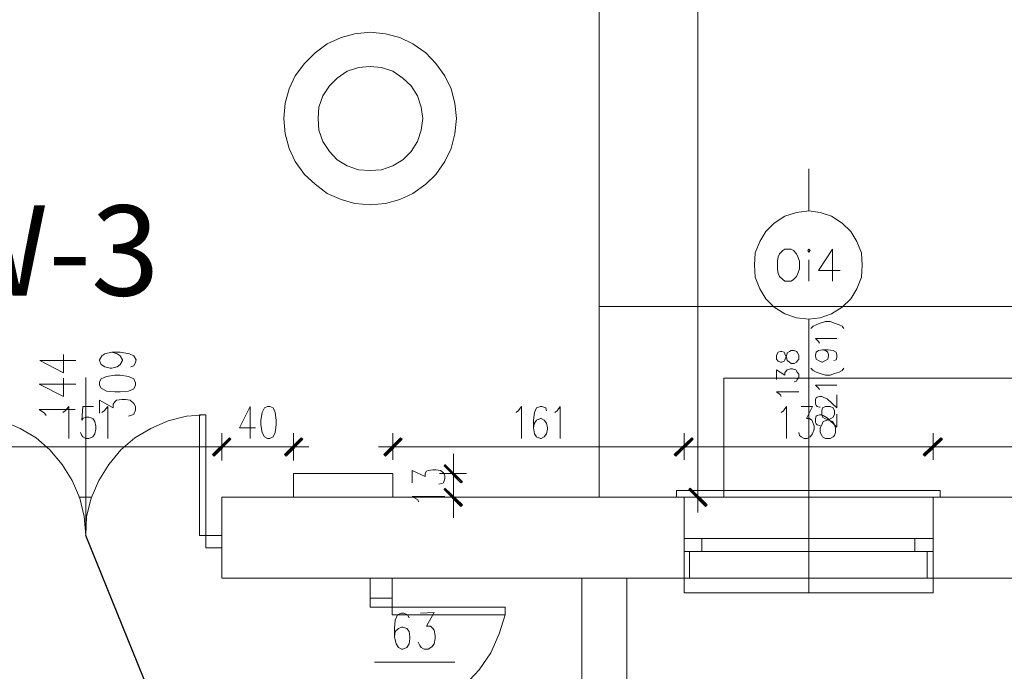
# Model space of a CAD drawing. Header units: inches. Extents: x -1441 to 3871, y -4351 to 2413.
# Tile 262 of 308: x 814 to 1360, y 1529 to 1891. Entities that reach past the tile are written whole.
import ezdxf

# ---------------------------------------------------------------- set-up
doc = ezdxf.new("R2010")
doc.units = ezdxf.units.IN
doc.header["$MEASUREMENT"] = 0
for name, color, linetype in [('at_Entity', 7, 'Continuous'), ('at_Rect', 7, 'Continuous'), ('at_Solid', 7, 'Continuous')]:
    doc.layers.add(name, color=color, linetype=linetype)

msp = doc.modelspace()

# ---------------------------------------------------------------- hatches: boundary and pattern name
at = {"layer": 'at_Solid', "lineweight": 15}
for points in [[(921.13274, 1649.61769), (921.98187, 1648.75901), (930.4494, 1658.92004)], [(930.4494, 1658.92004), (921.98187, 1648.75901), (921.13274, 1649.61769)], [(921.98187, 1648.75901), (930.4494, 1658.92004), (931.29377, 1658.06136)], [(931.29377, 1658.06136), (930.4494, 1658.92004), (921.98187, 1648.75901)], [(970.23486, 1658.92004), (961.7721, 1648.75901), (960.92296, 1649.61769)], [(971.084, 1658.06136), (970.23486, 1658.92004), (961.7721, 1648.75901)], [(1015.95474, 1649.61769), (1016.79911, 1648.75901), (1025.26663, 1658.92004)], [(1016.79911, 1648.75901), (1025.26663, 1658.92004), (1026.111, 1658.06136)], [(1186.53607, 1658.92004), (1177.64875, 1648.75901), (1176.80438, 1649.61769)], [(1177.22418, 1649.61769), (1177.64875, 1648.75901), (1186.53607, 1658.92004)], [(1187.38521, 1658.06136), (1186.53607, 1658.92004), (1177.64875, 1648.75901)], [(1177.64875, 1648.75901), (1186.53607, 1658.92004), (1187.38521, 1658.06136)], [(1324.53054, 1658.92004), (1315.63845, 1648.75901), (1314.79408, 1649.61769)], [(1315.21865, 1649.61769), (1315.63845, 1648.75901), (1324.53054, 1658.92004)], [(1325.37491, 1658.06136), (1324.53054, 1658.92004), (1315.63845, 1648.75901)], [(1315.63845, 1648.75901), (1324.53054, 1658.92004), (1325.37491, 1658.06136)], [(1059.55177, 1634.39999), (1049.39074, 1643.273), (1049.81531, 1644.13168)], [(1058.70264, 1633.97065), (1059.55177, 1634.39999), (1049.39074, 1643.273)], [(1049.81531, 1631.01298), (1049.39074, 1630.1543), (1059.55177, 1621.66292)], [(1195.0036, 1621.66292), (1184.84257, 1630.1543), (1185.69171, 1631.01298)], [(1049.39074, 1630.1543), (1059.55177, 1621.66292), (1058.70264, 1620.85194)], [(1194.15446, 1620.85194), (1195.0036, 1621.66292), (1184.84257, 1630.1543)]]:
    msp.add_hatch(color=7, dxfattribs=at).paths.add_polyline_path(points)

# ---------------------------------------------------------------- linework, layer by layer
msp.add_lwpolyline([(1178.07332, 417.41346), (1178.91768, 794.13497), (850.86895, 1604.72786)])
at = {"layer": 'at_Entity', "color": 7, "lineweight": 15}
for p, q in [((1135.32065, 2218.9218), (1135.32065, 1625.90861)), ((1189.92309, 1631.39461), (1189.92309, 2213.00646)), ((999.86882, 1882.84442), (992.24566, 1880.74543)), ((1008.33158, 1883.7031), (999.86882, 1882.84442)), ((1016.79911, 1882.84442), (1008.33158, 1883.7031)), ((1024.84207, 1880.74543), (1016.79911, 1882.84442)), ((984.62727, 1877.35842), (977.85802, 1872.25405)), ((992.24566, 1880.74543), (984.62727, 1877.35842)), ((1032.03589, 1877.35842), (1024.84207, 1880.74543)), ((1039.23448, 1872.25405), (1032.03589, 1877.35842)), ((977.85802, 1872.25405), (971.92836, 1866.3387)), ((1044.73479, 1866.3387), (1039.23448, 1872.25405)), ((971.92836, 1866.3387), (966.85262, 1859.56468)), ((1049.81531, 1859.56468), (1044.73479, 1866.3387)), ((995.63267, 1862.09301), (990.13236, 1858.27666)), ((1001.98212, 1864.23971), (995.63267, 1862.09301)), ((1008.33158, 1864.66905), (1001.98212, 1864.23971)), ((1014.68103, 1864.23971), (1008.33158, 1864.66905)), ((1021.03049, 1862.09301), (1014.68103, 1864.23971)), ((1026.53557, 1858.27666), (1021.03049, 1862.09301)), ((966.85262, 1859.56468), (963.46561, 1852.36132)), ((990.13236, 1858.27666), (985.90098, 1854.07868)), ((1031.19152, 1854.07868), (1026.53557, 1858.27666)), ((1053.20232, 1852.36132), (1049.81531, 1859.56468)), ((963.46561, 1852.36132), (961.34753, 1844.34698)), ((985.90098, 1854.07868), (982.0894, 1848.54497)), ((1034.57376, 1848.54497), (1031.19152, 1854.07868)), ((1055.3204, 1844.34698), (1053.20232, 1852.36132)), ((961.34753, 1844.34698), (960.50316, 1835.8556)), ((982.0894, 1848.54497), (979.97132, 1842.20028)), ((1036.69183, 1842.20028), (1034.57376, 1848.54497)), ((1056.16476, 1835.8556), (1055.3204, 1844.34698)), ((979.97132, 1842.20028), (979.55152, 1835.8556)), ((1037.54097, 1835.8556), (1036.69183, 1842.20028)), ((960.50316, 1835.8556), (961.34753, 1827.41193)), ((979.55152, 1835.8556), (979.97132, 1829.51092)), ((1036.69183, 1829.51092), (1037.54097, 1835.8556)), ((1055.3204, 1827.41193), (1056.16476, 1835.8556)), ((961.34753, 1827.41193), (963.46561, 1819.34988)), ((979.97132, 1829.51092), (982.0894, 1823.16624)), ((1034.57376, 1823.16624), (1036.69183, 1829.51092)), ((1053.20232, 1819.34988), (1055.3204, 1827.41193)), ((982.0894, 1823.16624), (985.90098, 1817.68023)), ((1031.19152, 1817.68023), (1034.57376, 1823.16624)), ((963.46561, 1819.34988), (966.85262, 1812.14652)), ((985.90098, 1817.68023), (990.13236, 1813.0052)), ((1026.53557, 1813.0052), (1031.19152, 1817.68023)), ((1049.81531, 1812.14652), (1053.20232, 1819.34988)), ((966.85262, 1812.14652), (971.92836, 1804.94316)), ((990.13236, 1813.0052), (995.63267, 1809.61819)), ((1021.03049, 1809.61819), (1026.53557, 1813.0052)), ((1044.73479, 1804.94316), (1049.81531, 1812.14652)), ((995.63267, 1809.61819), (1001.98212, 1807.5192)), ((1001.98212, 1807.5192), (1008.33158, 1807.08986)), ((1008.33158, 1807.08986), (1014.68103, 1807.5192)), ((1014.68103, 1807.5192), (1021.03049, 1809.61819)), ((1251.29955, 1784.6688), (1251.29955, 1807.94854)), ((971.92836, 1804.94316), (977.85802, 1799.45716)), ((1039.23448, 1799.45716), (1044.73479, 1804.94316)), ((977.85802, 1799.45716), (984.62727, 1794.40049)), ((984.62727, 1794.40049), (992.24566, 1791.01348)), ((1024.84207, 1791.01348), (1032.03589, 1794.40049)), ((1032.03589, 1794.40049), (1039.23448, 1799.45716)), ((992.24566, 1791.01348), (999.86882, 1788.86678)), ((1016.79911, 1788.86678), (1024.84207, 1791.01348)), ((999.86882, 1788.86678), (1008.33158, 1788.05581)), ((1008.33158, 1788.05581), (1016.79911, 1788.86678)), ((1238.18084, 1781.66342), (1244.52552, 1783.81012)), ((1244.52552, 1783.81012), (1251.29955, 1784.6688)), ((1251.29955, 1784.6688), (1257.649, 1783.81012)), ((1257.649, 1783.81012), (1263.99845, 1781.66342)), ((1232.25118, 1777.89478), (1238.18084, 1781.66342)), ((1263.99845, 1781.66342), (1269.92334, 1777.89478)), ((1224.20823, 1767.73374), (1227.59524, 1773.21975)), ((1227.59524, 1773.21975), (1232.25118, 1777.89478)), ((1269.92334, 1777.89478), (1274.57928, 1773.21975)), ((1274.57928, 1773.21975), (1277.9663, 1767.73374)), ((1221.67035, 1761.38906), (1224.20823, 1767.73374)), ((1277.9663, 1767.73374), (1280.50894, 1761.38906)), ((1236.9119, 1762.62937), (1235.21363, 1760.95972)), ((1238.18084, 1763.48805), (1236.9119, 1762.62937)), ((1241.56308, 1763.48805), (1238.18084, 1763.48805)), ((1242.83679, 1762.62937), (1241.56308, 1763.48805)), ((1244.52552, 1760.95972), (1242.83679, 1762.62937)), ((1251.29955, 1763.48805), (1250.87975, 1762.62937)), ((1250.87975, 1762.62937), (1251.29955, 1761.77069)), ((1252.14868, 1762.62937), (1251.29955, 1763.48805)), ((1251.29955, 1761.77069), (1252.14868, 1762.62937)), ((1264.42302, 1763.48805), (1256.80463, 1751.60966)), ((1264.42302, 1763.48805), (1264.42302, 1745.69432)), ((1221.24578, 1754.61504), (1221.67035, 1761.38906)), ((1234.36926, 1759.24236), (1233.94469, 1756.71403)), ((1233.94469, 1756.71403), (1233.94469, 1752.46834)), ((1235.21363, 1760.95972), (1234.36926, 1759.24236)), ((1245.37466, 1759.24236), (1244.52552, 1760.95972)), ((1246.21903, 1756.71403), (1245.37466, 1759.24236)), ((1246.21903, 1752.46834), (1246.21903, 1756.71403)), ((1251.29955, 1757.57271), (1251.29955, 1745.69432)), ((1280.50894, 1761.38906), (1280.92874, 1754.61504)), ((1221.67035, 1747.84101), (1221.24578, 1754.61504)), ((1233.94469, 1752.46834), (1234.36926, 1749.94001)), ((1245.37466, 1749.94001), (1246.21903, 1752.46834)), ((1256.80463, 1751.60966), (1268.6544, 1751.60966)), ((1280.92874, 1754.61504), (1280.50894, 1747.84101)), ((1224.20823, 1741.44863), (1221.67035, 1747.84101)), ((1234.36926, 1749.94001), (1235.21363, 1748.22265)), ((1235.21363, 1748.22265), (1236.9119, 1746.55299)), ((1236.9119, 1746.55299), (1238.18084, 1745.69432)), ((1238.18084, 1745.69432), (1241.56308, 1745.69432)), ((1241.56308, 1745.69432), (1242.83679, 1746.55299)), ((1242.83679, 1746.55299), (1244.52552, 1748.22265)), ((1244.52552, 1748.22265), (1245.37466, 1749.94001)), ((1280.50894, 1747.84101), (1277.9663, 1741.44863)), ((1227.59524, 1735.96262), (1224.20823, 1741.44863)), ((1277.9663, 1741.44863), (1274.57928, 1735.96262)), ((1232.25118, 1731.3353), (1227.59524, 1735.96262)), ((1274.57928, 1735.96262), (1269.92334, 1731.3353)), ((2146.1336, 1731.71693), (1135.32065, 1731.71693)), ((1238.18084, 1727.51895), (1232.25118, 1731.3353)), ((1269.92334, 1731.3353), (1263.99845, 1727.51895)), ((1244.52552, 1725.37225), (1238.18084, 1727.51895)), ((1251.29955, 1724.56127), (1244.52552, 1725.37225)), ((1257.649, 1725.37225), (1251.29955, 1724.56127)), ((1251.29955, 1573.00445), (1251.29955, 1724.56127)), ((1263.99845, 1727.51895), (1257.649, 1725.37225)), ((1252.56848, 1719.45691), (1253.84219, 1720.74492)), ((1253.84219, 1720.74492), (1255.53092, 1721.5559)), ((1255.53092, 1721.5559), (1257.649, 1722.41458)), ((1257.649, 1722.41458), (1260.61144, 1723.27326)), ((1260.61144, 1723.27326), (1263.15408, 1723.27326)), ((1263.15408, 1723.27326), (1265.69196, 1722.41458)), ((1265.69196, 1722.41458), (1268.2346, 1721.5559)), ((1268.2346, 1721.5559), (1269.92334, 1720.74492)), ((1269.92334, 1720.74492), (1270.77247, 1719.45691)), ((1256.80463, 1712.25354), (1255.11113, 1713.9709)), ((1255.11113, 1713.9709), (1266.96089, 1713.9709)), ((1240.71871, 1706.76754), (1241.56308, 1707.19688)), ((1241.56308, 1707.19688), (1243.25659, 1707.19688)), ((1243.25659, 1707.19688), (1244.52552, 1706.76754)), ((1255.53092, 1706.3382), (1256.80463, 1707.19688)), ((1257.2292, 1711.39486), (1256.80463, 1712.25354)), ((1256.80463, 1707.19688), (1258.91794, 1707.62622)), ((1258.91794, 1707.62622), (1260.61144, 1707.19688)), ((1258.91794, 1707.62622), (1261.88515, 1707.62622)), ((1260.61144, 1707.19688), (1261.88515, 1706.3382)), ((1261.88515, 1707.62622), (1264.84759, 1707.19688)), ((1264.84759, 1707.19688), (1266.53633, 1706.3382)), ((838.59461, 1694.88915), (838.59461, 1705.05018)), ((858.48734, 1702.09251), (859.75628, 1704.23921)), ((858.48734, 1701.66317), (858.48734, 1702.09251)), ((859.75628, 1704.23921), (861.44978, 1705.47952)), ((861.44978, 1705.47952), (865.26136, 1706.3382)), ((865.26136, 1706.3382), (868.2238, 1705.47952)), ((865.26136, 1706.3382), (869.91731, 1706.3382)), ((868.2238, 1705.47952), (869.91731, 1704.23921)), ((869.91731, 1706.3382), (874.99783, 1705.47952)), ((869.91731, 1704.23921), (871.18625, 1702.09251)), ((871.18625, 1702.09251), (871.18625, 1701.66317)), ((874.99783, 1705.47952), (877.5357, 1704.23921)), ((877.5357, 1704.23921), (878.80464, 1702.09251)), ((878.80464, 1702.09251), (878.38484, 1700.8522)), ((1234.36926, 1706.3382), (1233.52012, 1704.66855)), ((1233.52012, 1704.66855), (1233.52012, 1702.52185)), ((1233.52012, 1702.52185), (1234.36926, 1701.28153)), ((1235.6382, 1706.76754), (1234.36926, 1706.3382)), ((1236.48256, 1706.76754), (1235.6382, 1706.76754)), ((1237.75627, 1706.3382), (1236.48256, 1706.76754)), ((1238.18084, 1705.47952), (1237.75627, 1706.3382)), ((1237.75627, 1701.28153), (1238.18084, 1702.09251)), ((1239.02521, 1703.38053), (1238.18084, 1705.47952)), ((1238.18084, 1702.09251), (1239.02521, 1704.23921)), ((1239.02521, 1704.23921), (1239.44978, 1705.90886)), ((1239.44978, 1701.66317), (1239.02521, 1703.38053)), ((1239.44978, 1705.90886), (1240.71871, 1706.76754)), ((1244.52552, 1706.76754), (1244.95009, 1706.3382)), ((1244.95009, 1706.3382), (1245.79923, 1704.66855)), ((1245.79923, 1702.52185), (1244.95009, 1701.28153)), ((1245.79923, 1704.66855), (1245.79923, 1702.52185)), ((1255.11113, 1704.66855), (1255.53092, 1706.3382)), ((1255.11113, 1704.23921), (1255.11113, 1704.66855)), ((1255.53092, 1702.52185), (1255.11113, 1704.23921)), ((1256.80463, 1701.66317), (1255.53092, 1702.52185)), ((1261.88515, 1702.52185), (1260.61144, 1701.66317)), ((1261.88515, 1706.3382), (1262.30495, 1704.66855)), ((1262.30495, 1704.23921), (1261.88515, 1702.52185)), ((1262.30495, 1704.66855), (1262.30495, 1704.23921)), ((1266.53633, 1702.09251), (1265.26739, 1701.66317)), ((1266.53633, 1706.3382), (1266.96089, 1704.66855)), ((1266.96089, 1703.38053), (1266.53633, 1702.09251)), ((1266.96089, 1704.66855), (1266.96089, 1703.38053)), ((825.47113, 1701.66317), (838.59461, 1694.88915)), ((825.47113, 1701.66317), (845.36863, 1701.66317)), ((859.33648, 1699.56418), (858.48734, 1701.66317)), ((861.44978, 1698.27616), (859.33648, 1699.56418)), ((864.41699, 1697.46518), (861.44978, 1698.27616)), ((865.26136, 1697.46518), (864.41699, 1697.46518)), ((868.2238, 1698.27616), (865.26136, 1697.46518)), ((869.91731, 1699.56418), (868.2238, 1698.27616)), ((871.18625, 1701.66317), (869.91731, 1699.56418)), ((877.5357, 1698.7055), (875.84219, 1698.27616)), ((878.38484, 1700.8522), (877.5357, 1698.7055)), ((1233.52012, 1691.1205), (1233.52012, 1696.60651)), ((1233.52012, 1696.60651), (1238.18084, 1693.64883)), ((1234.36926, 1701.28153), (1235.6382, 1700.8522)), ((1235.6382, 1700.8522), (1236.48256, 1700.8522)), ((1236.48256, 1700.8522), (1237.75627, 1701.28153)), ((1239.02521, 1696.17717), (1239.44978, 1696.60651)), ((1240.71871, 1700.8522), (1239.44978, 1701.66317)), ((1239.44978, 1696.60651), (1241.14328, 1697.03584)), ((1241.56308, 1699.99352), (1240.71871, 1700.8522)), ((1241.14328, 1697.03584), (1242.41222, 1697.03584)), ((1243.25659, 1699.99352), (1241.56308, 1699.99352)), ((1242.41222, 1697.03584), (1244.10572, 1696.60651)), ((1244.52552, 1700.8522), (1243.25659, 1699.99352)), ((1244.10572, 1696.60651), (1244.95009, 1695.31849)), ((1244.95009, 1701.28153), (1244.52552, 1700.8522)), ((1252.56848, 1697.46518), (1253.84219, 1696.17717)), ((1258.49814, 1700.8522), (1256.80463, 1701.66317)), ((1258.91794, 1700.8522), (1258.49814, 1700.8522)), ((1260.61144, 1701.66317), (1258.91794, 1700.8522)), ((1269.92334, 1696.17717), (1270.77247, 1697.46518)), ((838.59461, 1681.77044), (838.59461, 1691.93148)), ((850.86895, 1604.72786), (850.86895, 1692.36082)), ((859.33648, 1691.50214), (858.48734, 1689.83248)), ((862.29892, 1692.79015), (859.33648, 1691.50214)), ((866.95487, 1693.64883), (862.29892, 1692.79015)), ((869.91731, 1693.64883), (866.95487, 1693.64883)), ((874.57326, 1692.79015), (869.91731, 1693.64883)), ((877.5357, 1691.50214), (874.57326, 1692.79015)), ((878.38484, 1689.40314), (877.5357, 1691.50214)), ((1204.3155, 1691.93148), (2080.94556, 1691.93148)), ((1204.3155, 1691.93148), (1204.3155, 1625.90861)), ((1238.18084, 1694.88915), (1239.02521, 1696.17717)), ((1238.18084, 1693.64883), (1238.18084, 1694.88915)), ((1244.95009, 1691.1205), (1244.52552, 1690.26182)), ((1244.95009, 1695.31849), (1245.79923, 1694.07817)), ((1245.79923, 1692.36082), (1244.95009, 1691.1205)), ((1245.79923, 1694.07817), (1245.79923, 1692.36082)), ((1253.84219, 1696.17717), (1255.53092, 1695.31849)), ((1255.53092, 1695.31849), (1257.649, 1694.50751)), ((1257.649, 1694.50751), (1260.61144, 1693.64883)), ((1260.61144, 1693.64883), (1263.15408, 1693.64883)), ((1263.15408, 1693.64883), (1265.69196, 1694.50751)), ((1265.69196, 1694.50751), (1268.2346, 1695.31849)), ((1268.2346, 1695.31849), (1269.92334, 1696.17717)), ((825.05134, 1688.54446), (838.59461, 1681.77044)), ((825.05134, 1688.54446), (845.36863, 1688.54446)), ((858.48734, 1689.83248), (858.48734, 1688.11512)), ((858.48734, 1688.11512), (859.33648, 1686.44547)), ((859.33648, 1686.44547), (862.29892, 1684.72811)), ((874.57326, 1684.72811), (877.5357, 1686.01613)), ((877.5357, 1686.01613), (878.38484, 1688.11512)), ((878.38484, 1688.11512), (878.38484, 1689.40314)), ((1244.52552, 1690.26182), (1243.25659, 1689.83248)), ((1256.80463, 1686.44547), (1255.11113, 1688.11512)), ((1255.11113, 1688.11512), (1266.96089, 1688.11512)), ((1257.2292, 1685.58679), (1256.80463, 1686.44547)), ((862.29892, 1684.72811), (866.95487, 1684.34648)), ((866.95487, 1684.34648), (869.91731, 1684.34648)), ((867.79923, 1679.67145), (870.76168, 1680.10079)), ((869.91731, 1684.34648), (874.57326, 1684.72811)), ((870.76168, 1680.10079), (872.87975, 1680.10079)), ((872.87975, 1680.10079), (875.42239, 1679.67145)), ((1235.6382, 1682.62912), (1233.52012, 1684.34648)), ((1233.52012, 1684.34648), (1245.79923, 1684.34648)), ((1236.06277, 1681.77044), (1235.6382, 1682.62912)), ((1255.11113, 1680.10079), (1255.53092, 1680.95947)), ((1255.11113, 1677.95409), (1255.11113, 1680.10079)), ((1255.53092, 1680.95947), (1255.95549, 1681.3411)), ((1255.95549, 1681.3411), (1257.2292, 1681.77044)), ((1257.2292, 1681.77044), (1258.49814, 1681.77044)), ((1258.49814, 1681.77044), (1259.3425, 1681.3411)), ((1259.3425, 1681.3411), (1261.46058, 1680.53013)), ((1261.46058, 1680.53013), (1266.96089, 1675.42576)), ((1266.96089, 1675.42576), (1266.96089, 1682.62912)), ((828.01378, 1672.46809), (825.05134, 1674.61478)), ((825.05134, 1674.61478), (844.94406, 1674.61478)), ((839.43898, 1673.75611), (841.55705, 1676.28444)), ((841.55705, 1676.28444), (841.55705, 1658.4907)), ((849.17544, 1676.28444), (848.75087, 1668.65174)), ((855.1051, 1676.28444), (849.17544, 1676.28444)), ((858.48734, 1672.46809), (858.48734, 1679.67145)), ((858.48734, 1679.67145), (866.1105, 1675.42576)), ((861.02998, 1673.75611), (863.14329, 1676.28444)), ((863.14329, 1676.28444), (863.14329, 1658.4907)), ((866.1105, 1677.57246), (866.95487, 1678.81277)), ((866.1105, 1675.42576), (866.1105, 1677.57246)), ((866.95487, 1678.81277), (867.79923, 1679.67145)), ((875.42239, 1679.67145), (877.5357, 1677.95409)), ((877.5357, 1677.95409), (878.38484, 1676.28444)), ((878.38484, 1676.28444), (878.38484, 1674.18544)), ((941.8746, 1676.28444), (935.94972, 1664.45375)), ((941.8746, 1676.28444), (941.8746, 1658.4907)), ((949.91756, 1675.42576), (948.64862, 1672.89743)), ((951.61107, 1676.28444), (949.91756, 1675.42576)), ((952.88, 1676.28444), (951.61107, 1676.28444)), ((954.57351, 1675.42576), (952.88, 1676.28444)), ((955.84722, 1672.89743), (954.57351, 1675.42576)), ((1090.4499, 1673.75611), (1092.14341, 1676.28444)), ((1092.14341, 1676.28444), (1092.14341, 1658.4907)), ((1100.61094, 1675.42576), (1099.342, 1672.89743)), ((1102.72424, 1676.28444), (1100.61094, 1675.42576)), ((1103.57338, 1676.28444), (1102.72424, 1676.28444)), ((1105.69145, 1675.42576), (1103.57338, 1676.28444)), ((1106.11125, 1673.75611), (1105.69145, 1675.42576)), ((1112.03614, 1673.75611), (1113.72964, 1676.28444)), ((1113.72964, 1676.28444), (1113.72964, 1658.4907)), ((1237.3317, 1673.75611), (1239.02521, 1676.28444)), ((1239.02521, 1676.28444), (1239.02521, 1658.4907)), ((1247.06817, 1676.28444), (1253.41762, 1676.28444)), ((1253.41762, 1676.28444), (1250.03061, 1669.51042)), ((1255.53092, 1676.71378), (1255.11113, 1677.95409)), ((1255.95549, 1676.28444), (1255.53092, 1676.71378)), ((1257.2292, 1675.8551), (1255.95549, 1676.28444)), ((1257.649, 1675.8551), (1257.2292, 1675.8551)), ((1258.91794, 1675.42576), (1258.49814, 1673.75611)), ((1260.61144, 1676.28444), (1258.91794, 1675.42576)), ((1263.15408, 1676.28444), (1260.61144, 1676.28444)), ((1264.84759, 1675.42576), (1263.15408, 1676.28444)), ((1265.69196, 1673.75611), (1264.84759, 1675.42576)), ((828.85815, 1671.22777), (828.01378, 1672.46809)), ((838.17004, 1672.89743), (839.43898, 1673.75611)), ((848.75087, 1668.65174), (849.17544, 1669.51042)), ((849.17544, 1669.51042), (850.86895, 1670.36909)), ((850.86895, 1670.36909), (852.56245, 1670.36909)), ((852.56245, 1670.36909), (854.68053, 1669.51042)), ((854.68053, 1669.51042), (855.94947, 1667.84076)), ((859.75628, 1672.89743), (861.02998, 1673.75611)), ((876.69133, 1671.60941), (874.57326, 1670.79843)), ((877.5357, 1672.03875), (876.69133, 1671.60941)), ((878.38484, 1674.18544), (877.5357, 1672.03875)), ((906.74509, 1670.79843), (896.58406, 1668.2224)), ((917.32593, 1671.60941), (906.74509, 1670.79843)), ((913.93891, 1604.72786), (913.93891, 1671.60941)), ((917.32593, 1671.60941), (913.93891, 1671.60941)), ((917.32593, 1604.72786), (917.32593, 1671.60941)), ((948.64862, 1672.89743), (947.80426, 1668.65174)), ((956.26701, 1668.65174), (955.84722, 1672.89743)), ((1089.18097, 1672.89743), (1090.4499, 1673.75611)), ((1099.342, 1672.89743), (1098.91743, 1668.65174)), ((1102.72424, 1669.51042), (1100.61094, 1668.65174)), ((1103.14881, 1669.51042), (1102.72424, 1669.51042)), ((1104.84232, 1668.65174), (1103.14881, 1669.51042)), ((1110.7672, 1672.89743), (1112.03614, 1673.75611)), ((1236.06277, 1672.89743), (1237.3317, 1673.75611)), ((1250.03061, 1669.51042), (1251.72411, 1669.51042)), ((1251.72411, 1669.51042), (1252.99305, 1668.65174)), ((1255.11113, 1669.51042), (1255.53092, 1670.79843)), ((1255.11113, 1667.41142), (1255.11113, 1669.51042)), ((1255.53092, 1670.79843), (1255.95549, 1671.22777)), ((1255.95549, 1671.22777), (1257.2292, 1671.60941)), ((1257.2292, 1671.60941), (1258.49814, 1671.60941)), ((1258.49814, 1673.75611), (1258.49814, 1672.03875)), ((1258.49814, 1672.03875), (1258.91794, 1670.36909)), ((1258.49814, 1671.60941), (1259.3425, 1671.22777)), ((1258.91794, 1670.36909), (1260.19164, 1669.51042)), ((1259.3425, 1671.22777), (1261.46058, 1669.93975)), ((1260.19164, 1669.51042), (1262.30495, 1668.65174)), ((1261.46058, 1669.93975), (1266.96089, 1664.83539)), ((1261.46058, 1668.65174), (1263.57388, 1669.51042)), ((1263.57388, 1669.51042), (1264.84759, 1670.36909)), ((1264.84759, 1670.36909), (1265.69196, 1672.03875)), ((1265.69196, 1672.03875), (1265.69196, 1673.75611)), ((1266.96089, 1664.83539), (1266.96089, 1672.03875)), ((814.46573, 1664.02441), (804.72927, 1668.2224)), ((823.35783, 1658.92004), (814.46573, 1664.02441)), ((855.94947, 1667.84076), (856.37403, 1665.26473)), ((856.37403, 1663.59507), (855.94947, 1661.06674)), ((856.37403, 1665.26473), (856.37403, 1663.59507)), ((886.84759, 1664.02441), (877.96027, 1658.92004)), ((896.58406, 1668.2224), (886.84759, 1664.02441)), ((935.94972, 1664.45375), (944.84181, 1664.45375)), ((947.80426, 1668.65174), (947.80426, 1666.1234)), ((947.80426, 1666.1234), (948.64862, 1661.87771)), ((955.84722, 1661.87771), (956.26701, 1666.1234)), ((956.26701, 1666.1234), (956.26701, 1668.65174)), ((1098.91743, 1668.65174), (1098.91743, 1664.45375)), ((1099.342, 1666.98208), (1098.91743, 1664.45375)), ((1098.91743, 1664.45375), (1099.342, 1661.06674)), ((1100.61094, 1668.65174), (1099.342, 1666.98208)), ((1106.11125, 1666.98208), (1104.84232, 1668.65174)), ((1106.53582, 1664.45375), (1106.11125, 1666.98208)), ((1106.11125, 1661.06674), (1106.53582, 1663.59507)), ((1106.53582, 1663.59507), (1106.53582, 1664.45375)), ((1252.99305, 1668.65174), (1253.41762, 1667.84076)), ((1253.41762, 1667.84076), (1254.26199, 1665.26473)), ((1254.26199, 1663.59507), (1253.41762, 1661.06674)), ((1254.26199, 1665.26473), (1254.26199, 1663.59507)), ((1255.53092, 1666.55274), (1255.11113, 1667.41142)), ((1255.95549, 1666.1234), (1255.53092, 1666.55274)), ((1257.2292, 1665.69406), (1255.95549, 1666.1234)), ((1257.649, 1665.69406), (1257.2292, 1665.69406)), ((1257.649, 1664.45375), (1258.49814, 1666.1234)), ((1257.649, 1661.87771), (1257.649, 1664.45375)), ((1258.49814, 1666.1234), (1259.3425, 1667.84076)), ((1259.3425, 1667.84076), (1261.46058, 1668.65174)), ((1262.30495, 1668.65174), (1264.42302, 1667.84076)), ((1264.42302, 1667.84076), (1265.69196, 1666.1234)), ((1265.69196, 1666.1234), (1266.11653, 1664.45375)), ((1266.11653, 1664.45375), (1266.11653, 1661.87771)), ((830.97622, 1652.14602), (823.35783, 1658.92004)), ((848.75087, 1660.20806), (847.90651, 1661.87771)), ((849.17544, 1659.34938), (848.75087, 1660.20806)), ((850.86895, 1658.4907), (849.17544, 1659.34938)), ((852.56245, 1658.4907), (850.86895, 1658.4907)), ((854.68053, 1659.34938), (852.56245, 1658.4907)), ((855.94947, 1661.06674), (854.68053, 1659.34938)), ((877.96027, 1658.92004), (870.34188, 1652.14602)), ((930.4494, 1658.92004), (921.13274, 1649.61769)), ((921.13274, 1649.61769), (930.4494, 1658.92004)), ((930.8692, 1658.4907), (921.5573, 1649.18835)), ((921.5573, 1649.18835), (930.8692, 1658.4907)), ((921.98187, 1648.75901), (930.4494, 1658.92004)), ((921.98187, 1648.75901), (930.4494, 1658.92004)), ((930.4494, 1658.92004), (921.98187, 1648.75901)), ((930.4494, 1658.92004), (921.98187, 1648.75901)), ((931.29377, 1658.06136), (921.98187, 1648.75901)), ((921.98187, 1648.75901), (931.29377, 1658.06136)), ((926.21325, 1646.23068), (926.21325, 1661.44837)), ((926.21325, 1661.44837), (926.21325, 1646.23068)), ((930.4494, 1658.92004), (931.29377, 1658.06136)), ((931.29377, 1658.06136), (930.4494, 1658.92004)), ((948.64862, 1661.87771), (949.91756, 1659.34938)), ((949.91756, 1659.34938), (951.61107, 1658.4907)), ((951.61107, 1658.4907), (952.88, 1658.4907)), ((952.88, 1658.4907), (954.57351, 1659.34938)), ((954.57351, 1659.34938), (955.84722, 1661.87771)), ((960.92296, 1649.61769), (970.23486, 1658.92004)), ((961.34753, 1649.18835), (970.65943, 1658.4907)), ((970.23486, 1658.92004), (961.7721, 1648.75901)), ((970.23486, 1658.92004), (961.7721, 1648.75901)), ((961.7721, 1648.75901), (971.084, 1658.06136)), ((966.00348, 1661.44837), (966.00348, 1646.23068)), ((971.084, 1658.06136), (970.23486, 1658.92004)), ((1025.26663, 1658.92004), (1015.95474, 1649.61769)), ((1025.68643, 1658.4907), (1016.37454, 1649.18835)), ((1016.79911, 1648.75901), (1025.26663, 1658.92004)), ((1016.79911, 1648.75901), (1025.26663, 1658.92004)), ((1026.111, 1658.06136), (1016.79911, 1648.75901)), ((1021.03049, 1646.66002), (1021.03049, 1661.44837)), ((1025.26663, 1658.92004), (1026.111, 1658.06136)), ((1099.342, 1661.06674), (1100.61094, 1659.34938)), ((1100.61094, 1659.34938), (1102.72424, 1658.4907)), ((1102.72424, 1658.4907), (1103.14881, 1658.4907)), ((1103.14881, 1658.4907), (1104.84232, 1659.34938)), ((1104.84232, 1659.34938), (1106.11125, 1661.06674)), ((1176.80438, 1649.61769), (1186.53607, 1658.92004)), ((1186.53607, 1658.92004), (1177.22418, 1649.61769)), ((1177.22418, 1649.18835), (1186.96064, 1658.4907)), ((1186.53607, 1658.92004), (1177.64875, 1648.75901)), ((1186.53607, 1658.92004), (1177.64875, 1648.75901)), ((1177.64875, 1648.75901), (1186.53607, 1658.92004)), ((1177.64875, 1648.75901), (1186.53607, 1658.92004)), ((1186.96064, 1658.4907), (1177.64875, 1649.18835)), ((1177.64875, 1648.75901), (1187.38521, 1658.06136)), ((1187.38521, 1658.06136), (1177.64875, 1648.75901)), ((1182.3047, 1661.44837), (1182.3047, 1646.66002)), ((1182.3047, 1646.66002), (1182.3047, 1661.44837)), ((1187.38521, 1658.06136), (1186.53607, 1658.92004)), ((1186.53607, 1658.92004), (1187.38521, 1658.06136)), ((1246.21903, 1660.20806), (1245.79923, 1661.87771)), ((1247.06817, 1659.34938), (1246.21903, 1660.20806)), ((1248.76167, 1658.4907), (1247.06817, 1659.34938)), ((1250.45518, 1658.4907), (1248.76167, 1658.4907)), ((1252.14868, 1659.34938), (1250.45518, 1658.4907)), ((1253.41762, 1661.06674), (1252.14868, 1659.34938)), ((1258.49814, 1660.20806), (1257.649, 1661.87771)), ((1258.91794, 1659.34938), (1258.49814, 1660.20806)), ((1260.61144, 1658.4907), (1258.91794, 1659.34938)), ((1263.15408, 1658.4907), (1260.61144, 1658.4907)), ((1264.84759, 1659.34938), (1263.15408, 1658.4907)), ((1265.69196, 1660.20806), (1264.84759, 1659.34938)), ((1266.11653, 1661.87771), (1265.69196, 1660.20806)), ((1314.79408, 1649.61769), (1324.53054, 1658.92004)), ((1324.53054, 1658.92004), (1315.21865, 1649.61769)), ((1315.21865, 1649.18835), (1324.95034, 1658.4907)), ((1324.53054, 1658.92004), (1315.63845, 1648.75901)), ((1324.53054, 1658.92004), (1315.63845, 1648.75901)), ((1315.63845, 1648.75901), (1324.53054, 1658.92004)), ((1315.63845, 1648.75901), (1324.53054, 1658.92004)), ((1324.95034, 1658.4907), (1315.63845, 1649.18835)), ((1315.63845, 1648.75901), (1325.37491, 1658.06136)), ((1325.37491, 1658.06136), (1315.63845, 1648.75901)), ((1320.29917, 1661.44837), (1320.29917, 1646.66002)), ((1320.29917, 1646.66002), (1320.29917, 1661.44837)), ((1325.37491, 1658.06136), (1324.53054, 1658.92004)), ((1324.53054, 1658.92004), (1325.37491, 1658.06136)), ((920.71294, 1653.86338), (780.60516, 1653.86338)), ((934.25621, 1653.86338), (917.75049, 1653.86338)), ((917.75049, 1653.86338), (934.25621, 1653.86338)), ((960.50316, 1653.86338), (931.71834, 1653.86338)), ((957.96052, 1653.86338), (974.47101, 1653.86338)), ((1029.49801, 1653.86338), (1012.98753, 1653.86338)), ((1026.53557, 1653.86338), (1176.37981, 1653.86338)), ((1173.83717, 1653.86338), (1190.34765, 1653.86338)), ((1190.34765, 1653.86338), (1173.83717, 1653.86338)), ((1187.80978, 1653.86338), (1314.36951, 1653.86338)), ((1311.83164, 1653.86338), (1328.34212, 1653.86338)), ((1328.34212, 1653.86338), (1311.83164, 1653.86338)), ((1325.79948, 1653.86338), (1463.36938, 1653.86338)), ((837.74547, 1644.13168), (830.97622, 1652.14602)), ((870.34188, 1652.14602), (863.56786, 1644.13168)), ((921.13274, 1649.61769), (921.98187, 1648.75901)), ((921.98187, 1648.75901), (921.13274, 1649.61769)), ((961.7721, 1648.75901), (960.92296, 1649.61769)), ((1015.95474, 1649.61769), (1016.79911, 1648.75901)), ((1054.47126, 1644.56102), (1054.47126, 1650.04703)), ((1177.64875, 1648.75901), (1176.80438, 1649.61769)), ((1177.22418, 1649.61769), (1177.64875, 1648.75901)), ((1315.63845, 1648.75901), (1314.79408, 1649.61769)), ((1315.21865, 1649.61769), (1315.63845, 1648.75901)), ((843.25056, 1635.21096), (837.74547, 1644.13168)), ((863.56786, 1644.13168), (858.06754, 1635.21096)), ((1049.39074, 1643.273), (1049.81531, 1644.13168)), ((1049.39074, 1643.70234), (1059.12721, 1634.39999)), ((1059.55177, 1634.39999), (1049.39074, 1643.273)), ((1049.39074, 1643.273), (1058.70264, 1633.97065)), ((1059.55177, 1634.39999), (1049.39074, 1643.273)), ((1049.81531, 1644.13168), (1059.55177, 1634.39999)), ((1054.47126, 1647.08936), (1054.47126, 1630.58364)), ((966.00348, 1625.90861), (966.00348, 1639.02731)), ((966.00348, 1639.02731), (1021.03049, 1639.02731)), ((1021.03049, 1639.02731), (1021.03049, 1625.90861)), ((1031.61132, 1633.97065), (1031.61132, 1640.74467)), ((1031.61132, 1640.74467), (1038.80991, 1637.35766)), ((1038.80991, 1639.02731), (1039.65428, 1640.31533)), ((1038.80991, 1637.35766), (1038.80991, 1639.02731)), ((1039.65428, 1640.31533), (1040.50341, 1640.74467)), ((1040.50341, 1640.74467), (1043.04129, 1641.17401)), ((1043.04129, 1641.17401), (1044.73479, 1641.17401)), ((1044.73479, 1641.17401), (1047.27744, 1640.74467)), ((1061.66508, 1639.02731), (1046.85287, 1639.02731)), ((1047.27744, 1640.74467), (1048.97094, 1639.45665)), ((1048.97094, 1639.45665), (1049.81531, 1637.787)), ((1049.81531, 1637.787), (1049.81531, 1636.06964)), ((1054.47126, 1625.90861), (1054.47126, 1639.02731)), ((847.48194, 1625.47927), (843.25056, 1635.21096)), ((858.06754, 1635.21096), (853.83139, 1625.47927)), ((1048.1218, 1633.54131), (1046.4283, 1633.11197)), ((1048.97094, 1633.97065), (1048.1218, 1633.54131)), ((1049.81531, 1636.06964), (1048.97094, 1633.97065)), ((1049.81531, 1631.01298), (1049.39074, 1630.1543)), ((1059.55177, 1621.66292), (1049.81531, 1631.01298)), ((1054.47126, 1617.46493), (1054.47126, 1633.97065)), ((1058.70264, 1633.97065), (1059.55177, 1634.39999)), ((1184.84257, 1630.1543), (1185.69171, 1631.01298)), ((1185.69171, 1631.01298), (1195.0036, 1621.66292)), ((1189.92309, 1633.97065), (1189.92309, 1617.46493)), ((854.25596, 1625.90861), (847.06214, 1625.90861)), ((850.02458, 1615.31824), (847.48194, 1625.47927)), ((853.83139, 1625.47927), (851.29352, 1615.31824)), ((2213.01038, 1625.90861), (926.21325, 1625.90861)), ((926.21325, 1581.06649), (926.21325, 1625.90861)), ((1034.57376, 1624.62059), (1031.61132, 1626.33795)), ((1031.61132, 1626.33795), (1049.81531, 1626.33795)), ((1046.85287, 1625.90861), (1061.66508, 1625.90861)), ((1059.12721, 1621.23358), (1049.39074, 1630.58364)), ((1049.39074, 1630.1543), (1059.55177, 1621.66292)), ((1049.39074, 1630.1543), (1059.55177, 1621.66292)), ((1058.70264, 1620.85194), (1049.39074, 1630.1543)), ((1178.07332, 1625.90861), (1178.07332, 1629.72496)), ((1178.07332, 1629.72496), (1324.10598, 1629.72496)), ((1178.07332, 1625.90861), (1324.10598, 1625.90861)), ((1182.3047, 1595.85485), (1182.3047, 1625.90861)), ((1182.3047, 1581.06649), (1182.3047, 1625.90861)), ((1197.54148, 1625.90861), (1182.3047, 1625.90861)), ((1195.0036, 1621.66292), (1184.84257, 1630.1543)), ((1184.84257, 1630.1543), (1194.15446, 1620.85194)), ((1195.0036, 1621.66292), (1184.84257, 1630.1543)), ((1185.26714, 1630.58364), (1194.57903, 1621.23358)), ((1320.29917, 1595.85485), (1320.29917, 1625.90861)), ((1320.29917, 1581.06649), (1320.29917, 1625.90861)), ((1324.10598, 1629.72496), (1324.10598, 1625.90861)), ((1035.4229, 1623.38028), (1034.57376, 1624.62059)), ((1054.47126, 1620.4226), (1054.47126, 1614.50726)), ((1059.55177, 1621.66292), (1058.70264, 1620.85194)), ((1194.15446, 1620.85194), (1195.0036, 1621.66292)), ((850.86895, 1604.72786), (850.02458, 1615.31824)), ((851.29352, 1615.31824), (850.86895, 1604.72786)), ((917.32593, 1604.72786), (913.93891, 1604.72786)), ((1192.04116, 1603.05821), (1310.13813, 1603.05821)), ((1185.26714, 1595.85485), (1185.26714, 1581.06649)), ((1192.04116, 1595.85485), (1310.13813, 1595.85485)), ((1316.90738, 1595.85485), (1316.90738, 1581.06649)), ((2149.09605, 1581.06649), (926.21325, 1581.06649)), ((1008.33158, 1570.04678), (1008.33158, 1581.06649)), ((1020.60592, 1570.04678), (1020.60592, 1581.06649)), ((1125.58418, 1389.72421), (1125.58418, 1581.06649)), ((1150.55743, 1352.03774), (1150.55743, 1581.06649)), ((1182.3047, 1573.00445), (1182.3047, 1581.06649)), ((1182.3047, 1581.06649), (1320.29917, 1581.06649)), ((1320.29917, 1581.06649), (1320.29917, 1573.00445)), ((1320.29917, 1573.00445), (1182.3047, 1573.00445)), ((1008.33158, 1570.04678), (1020.60592, 1570.04678)), ((1008.33158, 1564.94241), (1008.33158, 1570.04678)), ((1020.60592, 1570.04678), (1020.60592, 1564.94241)), ((1020.60592, 1564.94241), (1008.33158, 1564.94241)), ((1023.56836, 1560.74442), (1022.29942, 1557.78675)), ((1025.68643, 1561.5554), (1023.56836, 1560.74442)), ((1026.96014, 1561.5554), (1025.68643, 1561.5554)), ((1029.07344, 1560.74442), (1026.96014, 1561.5554)), ((1029.92258, 1559.02706), (1029.07344, 1560.74442)), ((1036.27204, 1561.5554), (1043.89043, 1561.98473)), ((1043.89043, 1561.98473), (1039.65428, 1554.39974)), ((1079.86907, 1550.15405), (1083.25608, 1560.74442)), ((1022.29942, 1557.78675), (1021.87962, 1553.11172)), ((1021.87962, 1553.11172), (1021.87962, 1548.43669)), ((1022.29942, 1551.39436), (1021.87962, 1548.43669)), ((1023.9977, 1553.11172), (1022.29942, 1551.39436)), ((1025.68643, 1553.9704), (1023.9977, 1553.11172)), ((1026.53557, 1553.9704), (1025.68643, 1553.9704)), ((1028.64888, 1553.11172), (1026.53557, 1553.9704)), ((1029.92258, 1551.39436), (1028.64888, 1553.11172)), ((1030.34238, 1548.43669), (1029.92258, 1551.39436)), ((1039.65428, 1554.39974), (1041.77235, 1554.39974)), ((1041.77235, 1554.39974), (1043.04129, 1553.11172)), ((1043.04129, 1553.11172), (1043.89043, 1552.25304)), ((1043.89043, 1552.25304), (1044.31022, 1549.29537)), ((1044.31022, 1549.29537), (1044.31022, 1547.62572)), ((1075.21312, 1539.56367), (1079.86907, 1550.15405)), ((1021.87962, 1548.43669), (1022.72399, 1544.62034)), ((1022.72399, 1544.62034), (1023.9977, 1542.52135)), ((1028.64888, 1542.52135), (1029.92258, 1544.62034)), ((1029.92258, 1544.62034), (1030.34238, 1547.62572)), ((1030.34238, 1547.62572), (1030.34238, 1548.43669)), ((1035.84747, 1543.80936), (1035.0031, 1545.47902)), ((1036.69183, 1542.52135), (1035.84747, 1543.80936)), ((1043.89043, 1544.62034), (1042.61672, 1542.95069)), ((1044.31022, 1547.62572), (1043.89043, 1544.62034)), ((1023.9977, 1542.52135), (1025.68643, 1541.66267)), ((1025.68643, 1541.66267), (1026.53557, 1541.66267)), ((1026.53557, 1541.66267), (1028.64888, 1542.52135)), ((1038.38534, 1541.66267), (1036.69183, 1542.52135)), ((1040.50341, 1541.66267), (1038.38534, 1541.66267)), ((1042.61672, 1542.95069), (1040.50341, 1541.66267)), ((1068.86367, 1530.26132), (1075.21312, 1539.56367)), ((1010.87422, 1534.45931), (1055.3204, 1534.45931)), ((1060.82071, 1521.76994), (1068.86367, 1530.26132))]:
    msp.add_line(p, q, dxfattribs=at)
at = {"layer": 'at_Rect', "color": 7, "lineweight": 15}
for p, q in [((926.21459, 1604.72748), (917.32593, 1604.72748)), ((917.32593, 1597.95384), (917.32593, 1604.72748)), ((926.21459, 1604.72748), (926.21459, 1597.95384)), ((1192.03939, 1603.05148), (1182.3047, 1603.05148)), ((1182.3047, 1595.85485), (1182.3047, 1603.05148)), ((1192.03939, 1603.05148), (1192.03939, 1595.85485)), ((1320.29769, 1603.05148), (1310.13813, 1603.05148)), ((1310.13813, 1595.85485), (1310.13813, 1603.05148)), ((1320.29769, 1603.05148), (1320.29769, 1595.85485)), ((917.32593, 1597.95384), (926.21459, 1597.95384)), ((1182.3047, 1595.85485), (1192.03939, 1595.85485)), ((1310.13813, 1595.85485), (1320.29769, 1595.85485)), ((1083.25322, 1564.97632), (1020.60592, 1564.97632)), ((1020.60592, 1560.74442), (1020.60592, 1564.97632)), ((1020.60592, 1560.74442), (1083.25322, 1560.74442)), ((1083.25322, 1564.97632), (1083.25322, 1560.74442))]:
    msp.add_line(p, q, dxfattribs=at)

# ---------------------------------------------------------------- texts
at = {"insert": (770.24027, 1787.71296), "char_height": 50, "attachment_point": 1}
msp.add_mtext_dynamic_manual_height_columns('{\\fTimes New Roman|b1|i0|c238|p18;W-3}', width=165.9546386, gutter_width=1, heights=[0], dxfattribs=at)

doc.saveas('drawing.dxf')
